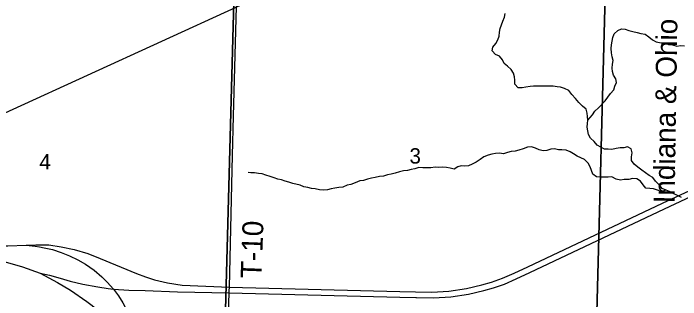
# Model space of a CAD drawing. Extents: x -6.2 to 37.4, y 0.2 to 22.2.
# Drawn here: x 4.132 to 5.038, y 17.898 to 18.286 of the extents above; entities that cross this region are included whole.
import ezdxf

# ---------------------------------------------------------------- set-up
doc = ezdxf.new("R2010")
doc.units = 0
for name, color, linetype in [('GM_X_Minor_River', 7, 'Continuous'), ('GM_X_Rail_Line', 7, 'Continuous'), ('GM_X_Rail_Line_Text', 7, 'Continuous'), ('GM_X_Section', 7, 'Continuous'), ('GM_X_Section_Text', 7, 'Continuous'), ('GM_X_Township_Road', 7, 'Continuous'), ('GM_X_Township_Road_Text', 7, 'Continuous'), ('GM_X_US_Route', 7, 'Continuous')]:
    doc.layers.add(name, color=color, linetype=linetype)

msp = doc.modelspace()

# ---------------------------------------------------------------- linework, layer by layer
at = {"layer": 'GM_X_Minor_River'}
for points in [[(5.0392, 18.03606), (5.03396, 18.03883), (5.02814, 18.04141), (5.02328, 18.04416), (5.0184, 18.04616), (5.01315, 18.04835), (5.00928, 18.05336), (5.00427, 18.0582), (5.0004, 18.06321), (4.99535, 18.06616), (4.9905, 18.06948), (4.98546, 18.07299), (4.98007, 18.07746), (4.97522, 18.08117), (4.97154, 18.08617), (4.97165, 18.09148), (4.97252, 18.09658), (4.97093, 18.10212), (4.96606, 18.10468), (4.96111, 18.10326), (4.95619, 18.10336), (4.9505, 18.10253), (4.9446, 18.10113), (4.9397, 18.1018), (4.93477, 18.10171), (4.92991, 18.10427), (4.92504, 18.10702), (4.9206, 18.11185), (4.91578, 18.11669), (4.91304, 18.12149), (4.91201, 18.12644), (4.91117, 18.13139), (4.91184, 18.13631), (4.91194, 18.14105), (4.91166, 18.14579), (4.91138, 18.15073), (4.90979, 18.15588), (4.90477, 18.16016), (4.89995, 18.16519), (4.89533, 18.17021), (4.89052, 18.17562), (4.88647, 18.1812), (4.88048, 18.18417), (4.87521, 18.18598), (4.8703, 18.18627), (4.86521, 18.18713), (4.86028, 18.18704), (4.85517, 18.18695), (4.8442, 18.18717), (4.83852, 18.1871), (4.83378, 18.18681), (4.82808, 18.18579), (4.82296, 18.18494), (4.81747, 18.18486), (4.81303, 18.19007), (4.81295, 18.1952), (4.81248, 18.19995), (4.81107, 18.20491), (4.80814, 18.20971), (4.80313, 18.21436), (4.79828, 18.21787), (4.79612, 18.22285), (4.79205, 18.22767), (4.78661, 18.23006), (4.78236, 18.23488), (4.78323, 18.23999), (4.78712, 18.24503), (4.78968, 18.24991), (4.79187, 18.25518), (4.79217, 18.26029), (4.79322, 18.2652), (4.79503, 18.27047), (4.79665, 18.27556), (4.79884, 18.28083), (4.79971, 18.28593)], [(4.91194, 18.14105), (4.91852, 18.14831), (4.92185, 18.15337), (4.92667, 18.15763), (4.93558, 18.16732), (4.93928, 18.17217), (4.94298, 18.17722), (4.94725, 18.18226), (4.94905, 18.18715), (4.95124, 18.19204), (4.9504, 18.19699), (4.9471, 18.20217), (4.94568, 18.20694), (4.94502, 18.2117), (4.94551, 18.217), (4.94638, 18.2221), (4.94515, 18.22687), (4.94432, 18.23239), (4.94387, 18.23809), (4.94417, 18.2432), (4.94503, 18.2483), (4.94609, 18.2534), (4.94808, 18.25829), (4.9529, 18.26256), (4.95788, 18.26512), (4.96297, 18.26444), (4.96786, 18.26264), (4.97313, 18.2614), (4.97897, 18.25995), (4.98424, 18.25852), (4.9899, 18.25765), (4.99493, 18.25413), (4.99995, 18.24986), (5.00501, 18.24729), (5.0116, 18.24583), (5.01653, 18.24592), (5.02197, 18.24354), (5.02726, 18.24305), (5.03328, 18.2416), (5.03822, 18.24226), (5.04351, 18.24197)], [(5.0184, 18.04616), (5.01193, 18.04439), (5.00685, 18.04601), (5.00159, 18.04782), (4.9963, 18.04831), (4.99101, 18.0486), (4.98732, 18.05342), (4.98364, 18.05843), (4.97859, 18.06137), (4.97274, 18.06206), (4.96779, 18.06064), (4.96154, 18.06039), (4.9566, 18.05954), (4.95076, 18.06079), (4.94477, 18.06395), (4.93985, 18.06386), (4.93492, 18.06377), (4.92887, 18.0637), (4.92395, 18.06399), (4.91911, 18.06769), (4.91713, 18.07285), (4.91534, 18.07763), (4.91261, 18.08261), (4.9076, 18.08765), (4.89785, 18.09201), (4.89281, 18.09534), (4.88795, 18.09828), (4.88251, 18.10048), (4.87703, 18.10078), (4.87211, 18.10088), (4.86683, 18.10193), (4.8619, 18.10165), (4.85656, 18.09967), (4.85144, 18.09921), (4.8458, 18.10084), (4.84093, 18.10321), (4.83547, 18.10484), (4.83036, 18.10456), (4.82444, 18.10222), (4.81835, 18.10044), (4.81321, 18.09903), (4.8079, 18.09856), (4.80313, 18.09695), (4.79762, 18.09555), (4.79195, 18.09604), (4.78664, 18.09558), (4.7819, 18.0951), (4.77676, 18.09369), (4.77103, 18.09115), (4.76565, 18.08746), (4.76028, 18.08397), (4.75492, 18.08123), (4.74996, 18.07924), (4.74502, 18.0784), (4.74011, 18.07906), (4.73535, 18.07783), (4.73037, 18.07471), (4.72528, 18.07576), (4.72, 18.07681), (4.71471, 18.0773), (4.7094, 18.07665), (4.70449, 18.07713), (4.69898, 18.07629), (4.69387, 18.0762), (4.68801, 18.07632), (4.68271, 18.07662), (4.677, 18.07502), (4.67225, 18.07417), (4.66693, 18.07295), (4.66162, 18.0723), (4.65629, 18.07108), (4.65057, 18.0693), (4.64506, 18.06789), (4.63973, 18.06667), (4.6344, 18.06488), (4.62928, 18.06479), (4.6232, 18.0634), (4.61806, 18.06217), (4.61255, 18.06115), (4.6074, 18.05935), (4.60228, 18.05889), (4.59598, 18.05617), (4.59025, 18.05382), (4.58512, 18.05279), (4.57939, 18.05025), (4.57389, 18.04979), (4.56857, 18.04857), (4.56344, 18.04772), (4.5583, 18.04631), (4.55261, 18.04585), (4.54733, 18.04653), (4.54187, 18.04778), (4.53658, 18.04845), (4.53149, 18.04951), (4.52641, 18.05075), (4.52134, 18.05274), (4.51117, 18.05523), (4.50591, 18.05704), (4.50102, 18.05828), (4.49594, 18.0599), (4.49086, 18.06114)], [(4.49086, 18.06114), (4.48578, 18.06257), (4.48051, 18.06438), (4.47469, 18.06659), (4.46961, 18.06802), (4.46471, 18.06868), (4.45943, 18.06974), (4.45432, 18.06965), (4.45073, 18.06991)]]:
    msp.add_lwpolyline(points, dxfattribs=at)
at = {"layer": 'GM_X_Rail_Line'}
msp.add_lwpolyline([(3.69373, 17.95689), (3.72718, 17.97235), (3.92895, 18.06373), (4.43409, 18.2944), (4.83713, 18.48108), (5.06918, 18.58567), (5.08086, 18.59103)], dxfattribs=at)
at = {"layer": 'GM_X_Section'}
for points in [[(3.93012, 18.35818), (4.4323, 18.35288), (4.41904, 17.85026), (3.91872, 17.85324)], [(4.4323, 18.35288), (4.9367, 18.34508), (4.92348, 17.84531), (4.41904, 17.85026)]]:
    msp.add_lwpolyline(points, close=True, dxfattribs=at)
msp.add_lwpolyline([(5.08086, 17.84252), (4.92348, 17.84531), (4.9367, 18.34508), (5.08086, 18.34357)], dxfattribs=at)
at = {"layer": 'GM_X_Township_Road'}
for points in [[(4.42493, 17.90945), (4.42506, 17.91456), (4.42954, 18.09291), (4.43088, 18.14665), (4.4349, 18.29519), (4.43621, 18.35187)], [(4.4222, 17.82414), (4.42487, 17.90689), (4.42493, 17.90945)]]:
    msp.add_lwpolyline(points, dxfattribs=at)
at = {"layer": 'GM_X_US_Route'}
for points in [[(4.14892, 17.97137), (4.16224, 17.97203), (4.17957, 17.9717), (4.19668, 17.96929), (4.214, 17.96534), (4.23276, 17.95997), (4.24942, 17.95339), (4.2991, 17.93288), (4.31117, 17.92861), (4.32334, 17.92444), (4.34099, 17.92038), (4.36084, 17.91709), (4.42506, 17.91456), (4.65663, 17.90874), (4.67821, 17.90808), (4.7, 17.90782), (4.72347, 17.90914), (4.74727, 17.91265), (4.76832, 17.91748), (4.78137, 17.92142), (4.79607, 17.92647), (4.81208, 17.93327), (4.83072, 17.94193), (5.01375, 18.02824), (5.08086, 18.05968)], [(4.67944, 17.90037), (4.70267, 17.90009), (4.72614, 17.90141), (4.74993, 17.90492), (4.77099, 17.90974), (4.78404, 17.91369), (4.79873, 17.91874), (4.81474, 17.92553), (4.83339, 17.9342), (5.01642, 18.0205), (5.08086, 18.05093)], [(3.9254, 17.97248), (3.98885, 17.97189), (4.05038, 17.97094), (4.08274, 17.97039), (4.12397, 17.97061), (4.14892, 17.97137), (4.16109, 17.97006), (4.16699, 17.96896)], [(3.92531, 17.96468), (4.00323, 17.96348), (4.03657, 17.96304), (4.06262, 17.96098), (4.08812, 17.95643), (4.1142, 17.95059), (4.14393, 17.94209), (4.16794, 17.93365)], [(4.16699, 17.96896), (4.17348, 17.96776), (4.18478, 17.96534), (4.19673, 17.96129), (4.20803, 17.9569), (4.21899, 17.95163), (4.22963, 17.9456), (4.24115, 17.93749), (4.25197, 17.92824), (4.25909, 17.92133), (4.26785, 17.91184), (4.27423, 17.90268), (4.28035, 17.89329), (4.31616, 17.82684)], [(4.16794, 17.93365), (4.19152, 17.92082), (4.20929, 17.91029), (4.23163, 17.89497), (4.24615, 17.88371), (4.26326, 17.86929), (4.27664, 17.85673), (4.28834, 17.84465)], [(4.16794, 17.93365), (4.18088, 17.9308), (4.19514, 17.92652), (4.20896, 17.92268), (4.22607, 17.91863), (4.24613, 17.91479), (4.26045, 17.91285)], [(4.26045, 17.91285), (4.26785, 17.91184), (4.28858, 17.91051), (4.31073, 17.90985), (4.35459, 17.90821), (4.42487, 17.90689)], [(4.42487, 17.90689), (4.65685, 17.90104), (4.67843, 17.90038), (4.67944, 17.90037)]]:
    msp.add_lwpolyline(points, dxfattribs=at)

# ---------------------------------------------------------------- texts
at = {"layer": 'GM_X_Rail_Line_Text'}
msp.add_text('Indiana & Ohio', height=0.0283144, rotation=89.09601, dxfattribs=at).set_placement((5.02993, 18.02795))
at = {"layer": 'GM_X_Section_Text'}
for s, p in [('3', (4.66977, 18.08208)), ('4', (4.16686, 18.07411))]:
    msp.add_text(s, height=0.02093, rotation=0.00001, dxfattribs=at).set_placement(p)
at = {"layer": 'GM_X_Township_Road_Text'}
msp.add_text('T-10', height=0.028409, rotation=87.87869, dxfattribs=at).set_placement((4.46863, 17.92606))

doc.saveas('drawing.dxf')
